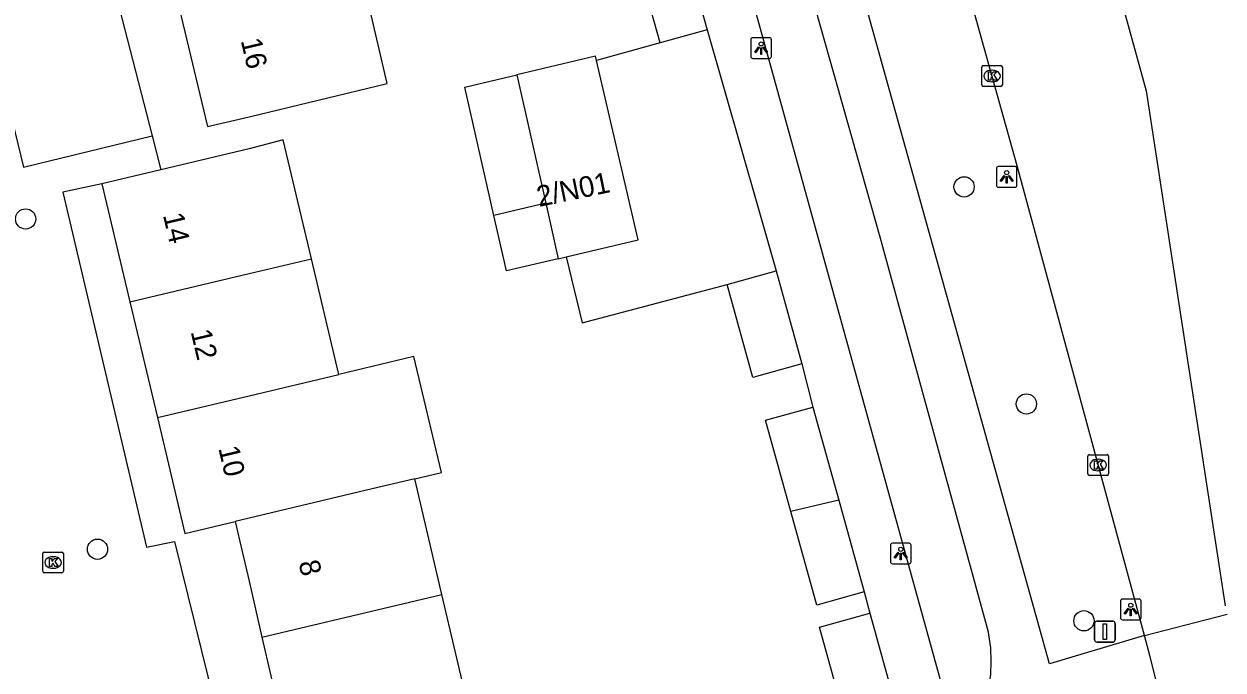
# Model space of a CAD drawing. Extents: x 158038 to 159242, y 380133 to 381214.
# Drawn here: x 158989.1 to 159047, y 381006.8 to 381038 of the extents above; entities that cross this region are included whole.
import ezdxf

# ---------------------------------------------------------------- set-up
doc = ezdxf.new("R2010")
doc.units = 0
for name, color, linetype in [('IMGEO_Boom', 7, 'Continuous'), ('IMGEO_Fietspad_gesloten', 7, 'Continuous'), ('IMGEO_Kolk', 7, 'Continuous'), ('IMGEO_Lichtpunt', 7, 'Continuous'), ('IMGEO_Pand', 7, 'Continuous'), ('IMGEO_Pand_nummerreeks', 7, 'Continuous'), ('IMGEO_Parkeervlak_open', 7, 'Continuous'), ('IMGEO_Rijbaan_lokaal_gesloten', 7, 'Continuous'), ('IMGEO_Rijbaan_lokaal_open', 7, 'Continuous'), ('IMGEO_Verkeersbordpaal', 7, 'Continuous'), ('IMGEO_Voetpad_open', 7, 'Continuous')]:
    doc.layers.add(name, color=color, linetype=linetype)

msp = doc.modelspace()

# ---------------------------------------------------------------- linework, layer by layer
at = {"layer": 'IMGEO_Boom'}
for centre in [(159034.534, 381030.15), (158989.209, 381028.602), (159037.543, 381019.672), (158992.68, 381012.661), (159040.324, 381009.208)]:
    msp.add_circle(centre, 0.489, dxfattribs=at)
at = {"layer": 'IMGEO_Fietspad_gesloten'}
for points in [[(159043.245, 381008.502), (159038.662, 381007.128), (159026.729, 381049.897), (159018.049, 381081.159), (159016.697, 381086.443)], [(159014.301, 381085.657), (159015.446, 381081.401), (159018.513, 381070.189), (159023.119, 381054.153), (159026.239, 381042.726), (159030.463, 381027.734), (159035.693, 381008.668), (159035.719, 381008.531), (159035.805, 381007.895), (159035.834, 381007.255), (159035.806, 381006.615), (159035.721, 381005.98), (159035.579, 381005.355), (159035.382, 381004.745), (159035.131, 381004.155), (159034.829, 381003.59)]]:
    msp.add_lwpolyline(points, dxfattribs=at)
at = {"layer": 'IMGEO_Kolk'}
for p, q in [((159035.386, 381035.076), (159035.386, 381035.928)), ((159035.461, 381036.002), (159036.313, 381036.002)), ((159035.874, 381035.782), (159035.899, 381035.782)), ((159036.387, 381035.928), (159036.387, 381035.076)), ((159035.897, 381035.222), (159035.872, 381035.222)), ((159036.313, 381035.002), (159035.461, 381035.002)), ((159040.588, 381017.225), (159041.44, 381017.225)), ((159040.513, 381016.299), (159040.513, 381017.151)), ((159041.001, 381017.005), (159041.026, 381017.005)), ((159041.514, 381017.151), (159041.514, 381016.299)), ((159041.44, 381016.225), (159040.588, 381016.225)), ((159041.024, 381016.445), (159040.999, 381016.445)), ((158990.034, 381011.595), (158990.034, 381012.447)), ((158990.109, 381012.521), (158990.961, 381012.521)), ((158990.522, 381012.301), (158990.547, 381012.301)), ((158991.035, 381012.447), (158991.035, 381011.595)), ((158990.961, 381011.521), (158990.109, 381011.521)), ((158990.545, 381011.741), (158990.52, 381011.741))]:
    msp.add_line(p, q, dxfattribs=at)
for points in [[(159035.386, 381035.076), (159035.386, 381035.928)], [(159035.461, 381036.002), (159036.313, 381036.002)], [(159036.387, 381035.928), (159036.387, 381035.076)], [(159035.707, 381035.702), (159035.83, 381035.702), (159035.83, 381035.551), (159035.96, 381035.702), (159036.124, 381035.702), (159035.978, 381035.551), (159036.131, 381035.302), (159035.979, 381035.302), (159035.894, 381035.466), (159035.83, 381035.399), (159035.83, 381035.302), (159035.707, 381035.302), (159035.707, 381035.702)], [(159036.313, 381035.002), (159035.461, 381035.002)], [(159040.588, 381017.225), (159041.44, 381017.225)], [(159040.513, 381016.299), (159040.513, 381017.151)], [(159040.834, 381016.925), (159040.957, 381016.925), (159040.957, 381016.774), (159041.087, 381016.925), (159041.251, 381016.925), (159041.105, 381016.774), (159041.258, 381016.525), (159041.106, 381016.525), (159041.021, 381016.689), (159040.957, 381016.622), (159040.957, 381016.525), (159040.834, 381016.525), (159040.834, 381016.925)], [(159041.514, 381017.151), (159041.514, 381016.299)], [(159041.44, 381016.225), (159040.588, 381016.225)], [(158990.034, 381011.595), (158990.034, 381012.447)], [(158990.109, 381012.521), (158990.961, 381012.521)], [(158990.355, 381012.221), (158990.478, 381012.221), (158990.478, 381012.07), (158990.608, 381012.221), (158990.772, 381012.221), (158990.626, 381012.07), (158990.779, 381011.821), (158990.627, 381011.821), (158990.542, 381011.985), (158990.478, 381011.918), (158990.478, 381011.821), (158990.355, 381011.821), (158990.355, 381012.221)], [(158991.035, 381012.447), (158991.035, 381011.595)], [(158990.961, 381011.521), (158990.109, 381011.521)]]:
    msp.add_lwpolyline(points, dxfattribs=at)
for centre, start, end in [((159035.463, 381035.926), 91.55205, 178.44795), ((159035.463, 381035.926), 91.55205, 178.44795), ((159036.311, 381035.926), 1.55205, 88.44795), ((159036.311, 381035.926), 1.55205, 88.44795), ((159035.463, 381035.078), 181.55205, 268.44795), ((159035.463, 381035.078), 181.55205, 268.44795), ((159036.311, 381035.078), 271.55205, 358.44795), ((159036.311, 381035.078), 271.55205, 358.44795), ((159040.59, 381017.149), 91.55205, 178.44795), ((159040.59, 381017.149), 91.55205, 178.44795), ((159041.438, 381017.149), 1.55205, 88.44795), ((159041.438, 381017.149), 1.55205, 88.44795), ((159040.59, 381016.301), 181.55205, 268.44795), ((159040.59, 381016.301), 181.55205, 268.44795), ((159041.438, 381016.301), 271.55205, 358.44795), ((159041.438, 381016.301), 271.55205, 358.44795), ((158990.111, 381012.445), 91.55205, 178.44795), ((158990.111, 381012.445), 91.55205, 178.44795), ((158990.959, 381012.445), 1.55205, 88.44795), ((158990.959, 381012.445), 1.55205, 88.44795), ((158990.111, 381011.597), 181.55205, 268.44795), ((158990.111, 381011.597), 181.55205, 268.44795), ((158990.959, 381011.597), 271.55205, 358.44795), ((158990.959, 381011.597), 271.55205, 358.44795)]:
    msp.add_arc(centre, 0.0765, start, end, dxfattribs=at)
for centre, major_axis, ratio, start_param, end_param in [((159035.873, 381035.502), (-0.387, 0.002), 0.722429, 4.712389, 7.853982), ((159035.898, 381035.502), (-0.39, 0.002), 0.717154, 1.570796, 4.712389), ((159041, 381016.725), (-0.387, 0.002), 0.722429, 4.712389, 7.853982), ((159041.025, 381016.725), (-0.39, 0.002), 0.717154, 1.570796, 4.712389), ((158990.521, 381012.021), (-0.387, 0.002), 0.722429, 4.712389, 7.853982), ((158990.546, 381012.021), (-0.39, 0.002), 0.717154, 1.570796, 4.712389)]:
    msp.add_ellipse(centre, major_axis=major_axis, ratio=ratio, start_param=start_param, end_param=end_param, dxfattribs=at)
at = {"layer": 'IMGEO_Lichtpunt'}
for p, q in [((159024.235, 381037.254), (159024.235, 381036.447)), ((159024.235, 381037.254), (159024.235, 381036.447)), ((159025.137, 381037.349), (159024.329, 381037.349)), ((159025.137, 381037.349), (159024.329, 381037.349)), ((159025.231, 381036.447), (159025.231, 381037.254)), ((159025.231, 381036.447), (159025.231, 381037.254)), ((159024.329, 381036.353), (159025.137, 381036.353)), ((159024.329, 381036.353), (159025.137, 381036.353)), ((159036.996, 381031.132), (159036.188, 381031.132)), ((159036.996, 381031.132), (159036.188, 381031.132)), ((159036.094, 381031.037), (159036.094, 381030.23)), ((159036.094, 381031.037), (159036.094, 381030.23)), ((159037.09, 381030.23), (159037.09, 381031.037)), ((159037.09, 381030.23), (159037.09, 381031.037)), ((159036.188, 381030.136), (159036.996, 381030.136)), ((159036.188, 381030.136), (159036.996, 381030.136)), ((159030.978, 381012.858), (159030.978, 381012.051)), ((159030.978, 381012.858), (159030.978, 381012.051)), ((159031.88, 381012.953), (159031.072, 381012.953)), ((159031.88, 381012.953), (159031.072, 381012.953)), ((159031.974, 381012.051), (159031.974, 381012.858)), ((159031.974, 381012.051), (159031.974, 381012.858)), ((159031.072, 381011.957), (159031.88, 381011.957)), ((159031.072, 381011.957), (159031.88, 381011.957)), ((159042.087, 381010.158), (159042.087, 381009.351)), ((159042.087, 381010.158), (159042.087, 381009.351)), ((159042.989, 381010.253), (159042.181, 381010.253)), ((159042.989, 381010.253), (159042.181, 381010.253)), ((159043.083, 381009.351), (159043.083, 381010.158)), ((159043.083, 381009.351), (159043.083, 381010.158)), ((159042.181, 381009.257), (159042.989, 381009.257)), ((159042.181, 381009.257), (159042.989, 381009.257))]:
    msp.add_line(p, q, dxfattribs=at)
for points in [[(159024.609, 381036.918), (159024.648, 381036.89), (159024.46, 381036.628), (159024.422, 381036.655), (159024.609, 381036.918)], [(159024.821, 381036.89), (159024.859, 381036.917), (159025.046, 381036.655), (159025.007, 381036.627), (159024.821, 381036.89)], [(159024.711, 381036.87), (159024.758, 381036.87), (159024.758, 381036.548), (159024.711, 381036.548), (159024.711, 381036.87)], [(159036.468, 381030.701), (159036.507, 381030.673), (159036.319, 381030.411), (159036.281, 381030.438), (159036.468, 381030.701)], [(159036.57, 381030.653), (159036.617, 381030.653), (159036.617, 381030.331), (159036.57, 381030.331), (159036.57, 381030.653)], [(159036.68, 381030.673), (159036.718, 381030.7), (159036.905, 381030.438), (159036.866, 381030.41), (159036.68, 381030.673)], [(159031.352, 381012.522), (159031.391, 381012.494), (159031.203, 381012.232), (159031.165, 381012.259), (159031.352, 381012.522)], [(159031.454, 381012.474), (159031.501, 381012.474), (159031.501, 381012.152), (159031.454, 381012.152), (159031.454, 381012.474)], [(159031.564, 381012.494), (159031.602, 381012.521), (159031.789, 381012.259), (159031.75, 381012.231), (159031.564, 381012.494)], [(159042.461, 381009.822), (159042.5, 381009.794), (159042.312, 381009.532), (159042.274, 381009.559), (159042.461, 381009.822)], [(159042.563, 381009.774), (159042.61, 381009.774), (159042.61, 381009.452), (159042.563, 381009.452), (159042.563, 381009.774)], [(159042.673, 381009.794), (159042.711, 381009.821), (159042.898, 381009.559), (159042.859, 381009.531), (159042.673, 381009.794)]]:
    msp.add_lwpolyline(points, dxfattribs=at)
for centre in [(159024.734, 381037.052), (159036.593, 381030.835), (159031.477, 381012.656), (159042.586, 381009.956)]:
    msp.add_circle(centre, 0.0994, dxfattribs=at)
for centre, start, end in [((159024.329, 381037.254), 90, 180), ((159024.329, 381037.254), 90, 180), ((159025.137, 381037.254), 0, 90), ((159025.137, 381037.254), 0, 90), ((159024.329, 381036.447), 180, 270), ((159024.329, 381036.447), 180, 270), ((159025.137, 381036.447), 270, 0), ((159025.137, 381036.447), 270, 360), ((159036.188, 381031.037), 90, 180), ((159036.188, 381031.037), 90, 180), ((159036.996, 381031.037), 0, 90), ((159036.996, 381031.037), 0, 90), ((159036.188, 381030.23), 180, 270), ((159036.188, 381030.23), 180, 270), ((159036.996, 381030.23), 270, 0), ((159036.996, 381030.23), 270, 360), ((159031.072, 381012.858), 90, 180), ((159031.072, 381012.858), 90, 180), ((159031.88, 381012.858), 0, 90), ((159031.88, 381012.858), 0, 90), ((159031.072, 381012.051), 180, 270), ((159031.072, 381012.051), 180, 270), ((159031.88, 381012.051), 270, 0), ((159031.88, 381012.051), 270, 360), ((159042.181, 381010.158), 90, 180), ((159042.181, 381010.158), 90, 180), ((159042.989, 381010.158), 0, 90), ((159042.989, 381010.158), 0, 90), ((159042.181, 381009.351), 180, 270), ((159042.181, 381009.351), 180, 270), ((159042.989, 381009.351), 270, 0), ((159042.989, 381009.351), 270, 360)]:
    msp.add_arc(centre, 0.0946, start, end, dxfattribs=at)
at = {"layer": 'IMGEO_Pand'}
for points in [[(159019.851, 381037.097), (159018.56, 381041.755), (159020.829, 381042.384)], [(159020.829, 381042.384), (159022.121, 381037.726)], [(158996.63, 381038.78), (158997.99, 381033.059), (159000, 381033.539), (159006.677, 381035.137), (159005.352, 381040.825)], [(159022.121, 381037.726), (159019.851, 381037.097)], [(159016.779, 381036.246), (159016.729, 381036.461), (159012.927, 381035.554)], [(159015.31, 381026.77), (159018.8, 381027.587), (159016.779, 381036.246)], [(159011.823, 381028.776), (159010.423, 381034.956), (159012.927, 381035.554)], [(159012.927, 381035.554), (159014.326, 381029.37)], [(159003.014, 381026.684), (159001.654, 381032.417), (159000, 381031.994), (158995.74, 381030.981)], [(158995.74, 381030.981), (158992.886, 381030.303)], [(158992.886, 381030.303), (158994.241, 381024.601)], [(159014.326, 381029.37), (159011.823, 381028.776)], [(159014.326, 381029.37), (159014.935, 381026.682)], [(159014.935, 381026.682), (159012.43, 381026.095), (159011.823, 381028.776)], [(158994.241, 381024.601), (159000, 381025.969), (159003.014, 381026.684)], [(159004.34, 381021.096), (159003.014, 381026.684)], [(159014.935, 381026.682), (159015.31, 381026.77)], [(159023.089, 381025.434), (159025.462, 381026.092)], [(159025.462, 381026.092), (159026.704, 381021.613)], [(159026.704, 381021.613), (159024.331, 381020.955), (159023.089, 381025.434)], [(158994.241, 381024.601), (158995.57, 381019.014)], [(159007.999, 381016.062), (159009.291, 381016.369), (159007.965, 381021.956), (159004.34, 381021.096)], [(158995.57, 381019.014), (159000, 381020.066), (159004.34, 381021.096)], [(159026.164, 381014.475), (159024.94, 381018.89), (159027.233, 381019.525)], [(159027.233, 381019.525), (159028.481, 381015.025)], [(158995.57, 381019.014), (158996.898, 381013.426), (158999.331, 381014.003)], [(159007.999, 381016.062), (159005.665, 381015.508), (159000, 381014.162), (158999.331, 381014.003)], [(159009.312, 381010.473), (159007.999, 381016.062)], [(159028.481, 381015.025), (159026.164, 381014.475)], [(159028.481, 381015.025), (159029.708, 381010.598)], [(159029.708, 381010.598), (159027.416, 381009.962), (159026.164, 381014.475)], [(158999.331, 381014.003), (158999.665, 381012.556), (159000, 381011.121), (159000.625, 381008.41)], [(159000.625, 381008.41), (159009.312, 381010.473)], [(159010.625, 381004.881), (159009.312, 381010.473)], [(159031.217, 381005.096), (159028.792, 381004.423), (159027.551, 381008.9), (159029.976, 381009.573)], [(159029.976, 381009.573), (159031.217, 381005.096)], [(159000.625, 381008.41), (159001.916, 381002.813)]]:
    msp.add_lwpolyline(points, dxfattribs=at)
at = {"layer": 'IMGEO_Parkeervlak_open'}
msp.add_lwpolyline([(158991.711, 381046.613), (158995.318, 381032.618)], dxfattribs=at)
at = {"layer": 'IMGEO_Rijbaan_lokaal_gesloten'}
for points in [[(159027.441, 381092.136), (159036.739, 381058.674), (159043.33, 381034.783), (159047.146, 381009.936)], [(159043.245, 381008.502), (159037.099, 381031.166), (159035.389, 381037.267), (159027.217, 381066.66), (159022.031, 381085.76), (159021.379, 381088.136)], [(159043.245, 381008.502), (159047.244, 381009.533)], [(159044.101, 381005.181), (159043.507, 381007.536), (159043.245, 381008.502)]]:
    msp.add_lwpolyline(points, dxfattribs=at)
at = {"layer": 'IMGEO_Rijbaan_lokaal_open'}
for points in [[(158991.711, 381046.613), (158985.752, 381045.077), (158986.669, 381041.06), (158989.098, 381031.1), (158995.318, 381032.618)], [(158995.318, 381032.618), (158995.74, 381030.981)], [(158992.886, 381030.303), (158991.005, 381029.899), (158995.045, 381012.767), (158996.407, 381013.037), (158999.622, 381000), (159000, 380998.469), (159002.533, 380987.715)]]:
    msp.add_lwpolyline(points, dxfattribs=at)
at = {"layer": 'IMGEO_Verkeersbordpaal'}
for p, q in [((159040.939, 381009.182), (159041.729, 381009.182)), ((159041.729, 381009.182), (159040.939, 381009.182)), ((159040.839, 381008.282), (159040.839, 381009.082)), ((159040.839, 381009.082), (159040.839, 381008.282)), ((159041.829, 381009.082), (159041.829, 381008.282)), ((159041.829, 381008.282), (159041.829, 381009.082)), ((159041.729, 381008.182), (159040.939, 381008.182)), ((159040.939, 381008.182), (159041.729, 381008.182))]:
    msp.add_line(p, q, dxfattribs=at)
msp.add_lwpolyline([(159041.259, 381009.057), (159041.409, 381009.057), (159041.409, 381008.307), (159041.259, 381008.307), (159041.259, 381009.057)], dxfattribs=at)
for centre, start, end in [((159040.939, 381009.082), 90, 180), ((159040.939, 381009.082), 90, 180), ((159041.729, 381009.082), 0, 90), ((159041.729, 381009.082), 360, 90), ((159040.939, 381008.282), 180, 270), ((159040.939, 381008.282), 180, 270), ((159041.729, 381008.282), 270, 0), ((159041.729, 381008.282), 270, 0)]:
    msp.add_arc(centre, 0.1, start, end, dxfattribs=at)
at = {"layer": 'IMGEO_Voetpad_open'}
for points in [[(159034.321, 381003.032), (159021.505, 381049.379), (159013.102, 381079.681), (159011.735, 381084.637), (159014.301, 381085.657)], [(159022.121, 381037.726), (159024.586, 381029.143), (159025.462, 381026.092)], [(159019.851, 381037.097), (159016.779, 381036.246)], [(159015.31, 381026.77), (159016.096, 381023.595), (159023.089, 381025.434)], [(159026.704, 381021.613), (159027.233, 381019.525)], [(159029.708, 381010.598), (159029.976, 381009.573)]]:
    msp.add_lwpolyline(points, dxfattribs=at)

# ---------------------------------------------------------------- texts
at = {"layer": 'IMGEO_Pand_nummerreeks'}
for s, rotation, p in [('16', 283.37219, (158999.592, 381037.218)), ('2/N01', 11.63104, (159014.003, 381029.183)), ('14', 283.37215, (158995.836, 381028.788)), ('12', 283.37215, (158997.173, 381023.165)), ('10', 283.37262, (158998.512, 381017.534)), ('8', 282.96009, (159002.386, 381012.021))]:
    msp.add_text(s, height=1, rotation=rotation, dxfattribs=at).set_placement(p)

doc.saveas('drawing.dxf')
